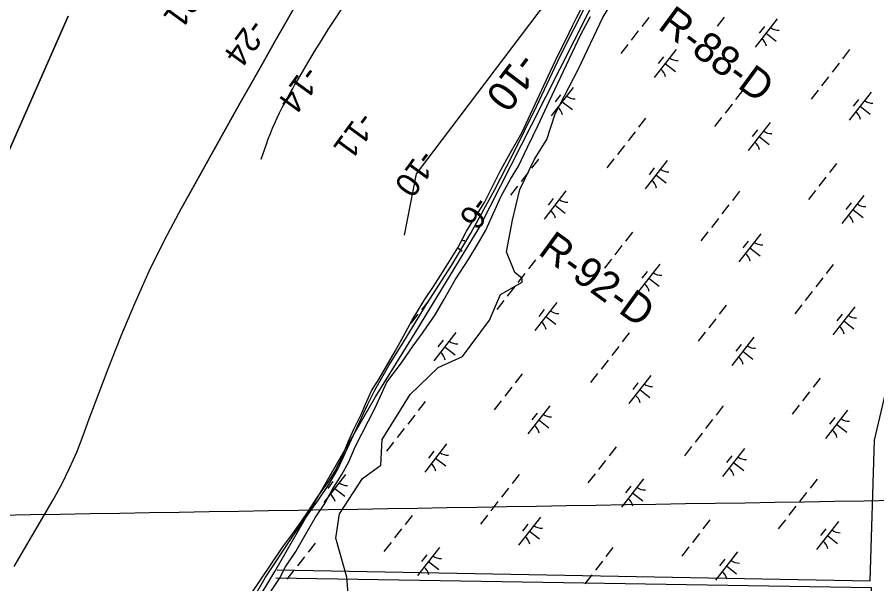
# Model space of a CAD drawing. Extents: x 3888273 to 3909528, y 158682 to 181032.
# Drawn here: x 3897168 to 3898370, y 162681 to 163473 of the extents above; entities that cross this region are included whole.
import ezdxf

# ---------------------------------------------------------------- set-up
doc = ezdxf.new("R2010")
doc.units = 0
for name, color, linetype in [('V-GRID-MAJR', 7, 'Continuous'), ('V-RIVR-EDGE', 7, 'Continuous'), ('V-RIVR-JETY', 7, 'Continuous'), ('V-RIVR-RANG', 7, 'Continuous'), ('V-RIVR-RANG-IDEN', 7, 'Continuous'), ('V-RRAP-FSHR', 7, 'Continuous'), ('V-TOPO-DPTH', 7, 'Continuous'), ('V-TOPO-MINR', 7, 'Continuous'), ('V-TOPO-MINR-IDEN', 7, 'Continuous'), ('V-WETL-SWMP', 7, 'Continuous')]:
    doc.layers.add(name, color=color, linetype=linetype)

msp = doc.modelspace()

# ---------------------------------------------------------------- linework, layer by layer
at = {"layer": 'V-GRID-MAJR'}
msp.add_spline([(3893823, 162721.2), (3893979, 162723.9), (3899310.2, 162813.4), (3900696.9, 162836.9)], degree=3, dxfattribs=at)
at = {"layer": 'V-RIVR-EDGE'}
msp.add_lwpolyline([(3897632, 162651), (3897628.6, 162690.2), (3897613.3, 162744.8), (3897618.4, 162778.9), (3897650.8, 162828.3), (3897676.4, 162847.1), (3897678.1, 162882.9), (3897717.3, 162945.9), (3897756.5, 162983.5), (3897790.6, 162998.8), (3897828.1, 163049.9), (3897843.4, 163085.7), (3897874.1, 163102.8), (3897874.1, 163107.9), (3897863.9, 163116.4), (3897852, 163145.4), (3897860.5, 163189.7), (3897870.7, 163232.4), (3897891.2, 163275), (3897908.2, 163302.3), (3897920.2, 163338.1), (3897952.6, 163401.2), (3897986.7, 163472.8), (3898049.7, 163576.8)], dxfattribs=at)
at = {"layer": 'V-RIVR-JETY'}
for points in [[(3897531.3, 162700.6), (3898360.8, 162685.3), (3898366.5, 162882.1), (3898381.8, 162945.2), (3898391.4, 162970.1), (3898420, 163025.5), (3898456.4, 163098.1), (3898498.4, 163195.6), (3898517.5, 163270.1), (3898525.2, 163335.1), (3898551.9, 163465.1), (3898580.6, 163700.2)], [(3897475, 162620.4), (3897514.7, 162689.3), (3897552.4, 162746.5), (3897570.6, 162772.5), (3897589.2, 162798.5), (3897603.4, 162820.1), (3897616.3, 162841.3), (3897635.4, 162883), (3897657.4, 162931.4), (3897667.9, 162951.9), (3897687.4, 162986.3), (3897706.8, 163017.5), (3897740.5, 163072.8), (3897774.9, 163126), (3897802, 163171.2), (3897835.7, 163232.5), (3897860.4, 163280.5), (3897894.1, 163348.6), (3897927.4, 163419.9), (3897965.6, 163495.2)], [(3897518.8, 162665), (3897534.4, 162688.5), (3897542.9, 162705), (3897557.3, 162726.4), (3897570.5, 162749.1), (3897584.5, 162773.2), (3897597.7, 162793.6), (3897608.2, 162812.4), (3897621.8, 162833.8), (3897631.5, 162851.9), (3897640.5, 162872.6), (3897668.1, 162927.1), (3897684.8, 162963.2), (3897705.3, 162990), (3897721.6, 163013.8), (3897735.6, 163033), (3897752.3, 163057.1), (3897764.2, 163078.2), (3897780.1, 163106.3), (3897799.2, 163135.4), (3897812.8, 163158), (3897822.9, 163175.7), (3897833.3, 163198.3), (3897844.5, 163223.3), (3897857.4, 163246.7), (3897868.7, 163265.1), (3897881.6, 163291.5), (3897896.1, 163322.3), (3897911.6, 163355.3), (3897955.9, 163449), (3897969.5, 163474.3)], [(3898355, 162369.8), (3898362.7, 162675.7), (3897529.4, 162689.1)]]:
    msp.add_lwpolyline(points, dxfattribs=at)
at = {"layer": 'V-RRAP-FSHR'}
msp.add_lwpolyline([(3897334.5, 161278.4), (3897347.1, 161496.1), (3897391.7, 162468.6), (3897415, 162511), (3897527.9, 162698.5), (3897668.8, 162942.7), (3897726.7, 163035.8), (3897814.8, 163180.2), (3897887.5, 163323.2), (3898044.9, 163635.1), (3898398.2, 164233.6), (3898621.6, 164567.9), (3898731.9, 164766.1)], dxfattribs=at)
at = {"layer": 'V-TOPO-DPTH'}
for points in [[(3897709.5, 163168.8), (3897726, 163254.6), (3897958.8, 163561.8), (3898413.5, 164303), (3898441.8, 164375.6), (3898471.1, 164447.7), (3898502.9, 164518.7), (3898537.2, 164588.3), (3898575.2, 164656), (3898615.6, 164722.5), (3898745.8, 164924.5), (3898762, 164947.9), (3898778.9, 164970.6), (3898797.2, 164992.4), (3898816.4, 165013.4), (3898843.6, 165041.6)], [(3897163.5, 162705.1), (3897218, 162798.6), (3897230, 162820.4), (3897241, 162842.6), (3897250.9, 162865.4), (3897259.9, 162888.6), (3897268.4, 162912), (3897277, 162935.3), (3897285.9, 162958.6), (3897294.9, 162981.8), (3897312.9, 163027.7), (3897332, 163073.3), (3897352.2, 163118.5), (3897374.3, 163162.7), (3897397.5, 163206.4), (3897479.7, 163353.5), (3897495.6, 163381.9), (3897511.6, 163410.2), (3897527.6, 163438.5), (3897543.7, 163466.8), (3897614.5, 163591)], [(3897614.5, 163591), (3897543.7, 163466.8), (3897527.6, 163438.5), (3897511.6, 163410.2), (3897495.6, 163381.9), (3897479.7, 163353.5), (3897398.1, 163207.4)], [(3897238.8, 163475), (3896934.8, 162784.8)], [(3896934.8, 162784.8), (3897238.8, 163475)]]:
    msp.add_lwpolyline(points, dxfattribs=at)
at = {"layer": 'V-TOPO-MINR'}
for points in [[(3897709.5, 163168.8), (3897726, 163254.6), (3897958.8, 163561.8), (3898413.5, 164303), (3898441.8, 164375.6), (3898471.1, 164447.7), (3898502.9, 164518.7), (3898537.2, 164588.3), (3898575.2, 164656), (3898615.6, 164722.5), (3898745.8, 164924.5), (3898762, 164947.9), (3898778.9, 164970.6), (3898797.2, 164992.4), (3898816.4, 165013.4), (3898843.6, 165041.6)], [(3897508.8, 163274.8), (3897513.5, 163288.1), (3897516.2, 163295.7), (3897518.9, 163303.2), (3897521.8, 163310.6), (3897524.7, 163318.1), (3897527.9, 163325.4), (3897531.2, 163332.7), (3897534.7, 163339.8), (3897538.4, 163346.9), (3897550.6, 163369.1), (3897553.2, 163373.6), (3897555.7, 163378.2), (3897558.3, 163382.7), (3897561, 163387.2), (3897574.2, 163409.6), (3897583.6, 163425.2), (3897593.1, 163440.7), (3897602.8, 163456.1), (3897612.7, 163471.4), (3897742.4, 163670.4)], [(3897163.5, 162705.1), (3897218, 162798.6), (3897230, 162820.4), (3897241, 162842.6), (3897250.9, 162865.4), (3897259.9, 162888.6), (3897268.4, 162912), (3897277, 162935.3), (3897285.9, 162958.6), (3897294.9, 162981.8), (3897312.9, 163027.7), (3897332, 163073.3), (3897352.2, 163118.5), (3897374.3, 163162.7), (3897397.5, 163206.4), (3897479.7, 163353.5), (3897495.6, 163381.9), (3897511.6, 163410.2), (3897527.6, 163438.5), (3897543.7, 163466.8), (3897614.5, 163591)], [(3896934.8, 162784.8), (3897238.8, 163475)]]:
    msp.add_lwpolyline(points, dxfattribs=at)
at = {"layer": 'V-WETL-SWMP'}
for p, q in [((3897949.8, 163472.3), (3897973.1, 163519.2)), ((3897944.4, 163461.4), (3897949.8, 163472.3)), ((3898051, 163473.1), (3898041.2, 163460.5)), ((3898156.4, 163473.3), (3898146.6, 163460.7)), ((3898230.6, 163470.9), (3898199.9, 163431.4)), ((3897935, 163441.6), (3897944.4, 163461.4)), ((3898036.2, 163454.2), (3898026.4, 163441.5)), ((3898212.8, 163460.6), (3898205.5, 163451.1)), ((3898215.2, 163451.1), (3898229.4, 163440.1)), ((3897924.4, 163420.6), (3897935, 163441.6)), ((3898021.5, 163435.2), (3898011.7, 163422.6)), ((3898089.3, 163428.4), (3898058.6, 163389)), ((3898331.9, 163428), (3898322.1, 163415.4)), ((3897913.7, 163398), (3897924.4, 163420.6)), ((3898071.6, 163418.2), (3898064.2, 163408.7)), ((3898074, 163408.7), (3898088.2, 163397.6)), ((3898317.2, 163409.1), (3898307.4, 163396.5)), ((3897873.6, 163311.5), (3897913.7, 163398)), ((3898302.5, 163390.1), (3898292.6, 163377.5)), ((3897945.2, 163375), (3897914.5, 163335.5)), ((3898182.3, 163371), (3898172.4, 163358.3)), ((3898287.7, 163371.2), (3898277.9, 163358.6)), ((3898361.9, 163368.7), (3898331.2, 163329.3)), ((3897927.4, 163364.7), (3897920.1, 163355.2)), ((3897929.8, 163355.2), (3897944.1, 163344.2)), ((3898344.1, 163358.5), (3898336.7, 163349)), ((3898167.5, 163352), (3898157.7, 163339.4)), ((3898346.5, 163349), (3898360.7, 163337.9)), ((3898046.5, 163332.1), (3898036.7, 163319.5)), ((3898152.8, 163333.1), (3898143, 163320.4)), ((3898220.6, 163326.3), (3898189.9, 163286.8)), ((3897857.2, 163283.2), (3897873.6, 163311.5)), ((3898031.8, 163313.2), (3898022, 163300.5)), ((3898202.9, 163316), (3898195.5, 163306.6)), ((3898205.3, 163306.6), (3898219.5, 163295.5)), ((3898017.1, 163294.2), (3898007.2, 163281.6)), ((3897842.5, 163257.4), (3897857.2, 163283.2)), ((3897896.9, 163275), (3897887, 163262.4)), ((3898002.3, 163275.3), (3897992.5, 163262.7)), ((3898076.5, 163272.8), (3898045.8, 163233.3)), ((3898058.7, 163262.6), (3898051.4, 163253.1)), ((3898313.5, 163268.8), (3898303.7, 163256.2)), ((3897832.2, 163236.7), (3897842.5, 163257.4)), ((3897882.1, 163256.1), (3897872.3, 163243.5)), ((3898061.1, 163253.1), (3898075.3, 163242)), ((3898298.8, 163249.9), (3898289, 163237.2)), ((3897821.2, 163214.1), (3897832.2, 163236.7)), ((3897867.4, 163237.2), (3897857.6, 163224.5)), ((3897935.2, 163230.4), (3897904.5, 163190.9)), ((3898177.8, 163230), (3898168, 163217.3)), ((3898284.1, 163230.9), (3898274.2, 163218.3)), ((3898351.9, 163224.1), (3898321.2, 163184.7)), ((3897806.9, 163191.5), (3897821.2, 163214.1)), ((3897917.5, 163220.1), (3897910.1, 163210.6)), ((3897919.9, 163210.6), (3897934.1, 163199.6)), ((3898163.1, 163211), (3898153.3, 163198.4)), ((3898334.1, 163213.9), (3898326.8, 163204.4)), ((3898336.6, 163204.4), (3898350.8, 163193.4)), ((3897796.3, 163174.1), (3897806.9, 163191.5)), ((3898148.4, 163192.1), (3898138.5, 163179.5)), ((3897784, 163151.1), (3897796.3, 163174.1)), ((3898028.2, 163172.9), (3898018.3, 163160.3)), ((3898133.6, 163173.1), (3898123.8, 163160.5)), ((3898207.8, 163170.7), (3898177.1, 163131.2)), ((3897770.1, 163128.5), (3897784, 163151.1)), ((3897783.8, 163150.9), (3897789.9, 163146.1)), ((3898013.4, 163154), (3898003.6, 163141.3)), ((3898190, 163160.4), (3898182.6, 163150.9)), ((3898192.4, 163150.9), (3898206.6, 163139.9)), ((3897759.9, 163112.4), (3897770.1, 163128.5)), ((3897892.4, 163134), (3897882.6, 163121.4)), ((3897998.7, 163135), (3897988.9, 163122.4)), ((3898066.5, 163128.2), (3898035.8, 163088.8)), ((3898309.1, 163127.8), (3898299.3, 163115.2)), ((3897877.7, 163115.1), (3897867.9, 163102.5)), ((3898048.8, 163118), (3898041.4, 163108.5)), ((3897748.9, 163095.4), (3897759.9, 163112.4)), ((3898051.2, 163108.5), (3898065.4, 163097.4)), ((3898294.4, 163108.9), (3898284.5, 163096.3)), ((3897737.4, 163078), (3897748.9, 163095.4)), ((3897863, 163096.2), (3897853.1, 163083.5)), ((3898279.6, 163089.9), (3898269.8, 163077.3)), ((3897719.9, 163049.8), (3897737.4, 163078)), ((3897742.8, 163077), (3897732.9, 163064.4)), ((3897848.2, 163077.2), (3897838.4, 163064.6)), ((3897922.4, 163074.7), (3897891.7, 163035.3)), ((3898159.4, 163070.8), (3898149.6, 163058.1)), ((3898264.9, 163071), (3898255.1, 163058.4)), ((3898339, 163068.5), (3898308.3, 163029.1)), ((3897728, 163058), (3897718.2, 163045.4)), ((3897904.6, 163064.5), (3897897.2, 163055)), ((3897907, 163055), (3897921.2, 163044)), ((3898321.3, 163058.3), (3898313.9, 163048.8)), ((3897708, 163027.2), (3897719.9, 163049.8)), ((3898144.7, 163051.8), (3898134.9, 163039.2)), ((3898323.7, 163048.8), (3898337.9, 163037.7)), ((3897781.1, 163032.3), (3897750.4, 162992.8)), ((3898023.7, 163031.9), (3898013.9, 163019.3)), ((3898130, 163032.9), (3898120.1, 163020.2)), ((3897696.1, 163006.2), (3897708, 163027.2)), ((3897763.4, 163022), (3897756, 163012.6)), ((3898197.8, 163026.1), (3898167.1, 162986.6)), ((3897684.3, 162985.6), (3897696.1, 163006.2)), ((3897765.8, 163012.6), (3897780, 163001.5)), ((3898009, 163013), (3897999.2, 163000.3)), ((3898180, 163015.8), (3898172.7, 163006.3)), ((3898182.4, 163006.3), (3898196.7, 162995.3)), ((3897994.2, 162994), (3897984.4, 162981.4)), ((3897674, 162967.8), (3897684.3, 162985.6)), ((3897874, 162974.8), (3897864.2, 162962.2)), ((3897979.5, 162975.1), (3897969.7, 162962.4)), ((3898053.7, 162972.6), (3898022.9, 162933.1)), ((3897663.4, 162950.8), (3897674, 162967.8)), ((3898035.9, 162962.3), (3898028.5, 162952.9)), ((3898290.7, 162968.6), (3898280.9, 162956)), ((3897654.8, 162932.2), (3897663.4, 162950.8)), ((3897859.3, 162955.9), (3897849.5, 162943.3)), ((3898038.3, 162952.9), (3898052.5, 162941.8)), ((3898276, 162949.7), (3898266.2, 162937)), ((3897738.3, 162936), (3897728.5, 162923.4)), ((3897844.6, 162937), (3897834.7, 162924.3)), ((3897648.7, 162917.7), (3897654.8, 162932.2)), ((3897912.4, 162930.2), (3897881.7, 162890.7)), ((3898155, 162929.8), (3898145.2, 162917.1)), ((3898261.2, 162930.7), (3898251.4, 162918.1)), ((3898329.1, 162923.9), (3898298.4, 162884.5)), ((3897638.4, 162897.5), (3897648.7, 162917.7)), ((3897723.6, 162917), (3897713.8, 162904.4)), ((3897894.7, 162919.9), (3897887.3, 162910.4)), ((3897897.1, 162910.4), (3897911.3, 162899.4)), ((3898140.3, 162910.8), (3898130.4, 162898.2)), ((3898311.3, 162913.7), (3898304, 162904.2)), ((3897630.6, 162879.7), (3897638.4, 162897.5)), ((3897708.9, 162898.1), (3897699, 162885.5)), ((3898313.7, 162904.2), (3898327.9, 162893.1)), ((3898125.5, 162891.9), (3898115.7, 162879.2)), ((3897622, 162858.7), (3897630.6, 162879.7)), ((3897694.1, 162879.2), (3897684.3, 162866.5)), ((3897768.3, 162876.7), (3897737.6, 162837.2)), ((3897750.5, 162866.4), (3897743.1, 162857)), ((3898005.3, 162872.7), (3897995.5, 162860.1)), ((3898110.8, 162872.9), (3898101, 162860.3)), ((3898184.9, 162870.5), (3898154.2, 162831)), ((3897612.2, 162838.5), (3897622, 162858.7)), ((3897752.9, 162857), (3897767.1, 162845.9)), ((3897990.6, 162853.7), (3897980.8, 162841.1)), ((3898167.2, 162860.2), (3898159.8, 162850.7)), ((3898169.6, 162850.7), (3898183.8, 162839.7)), ((3897602.8, 162823.1), (3897612.2, 162838.5)), ((3897627, 162834.2), (3897596.3, 162794.8)), ((3897869.6, 162833.8), (3897859.8, 162821.2)), ((3897975.9, 162834.8), (3897966, 162822.2)), ((3898043.7, 162828), (3898013, 162788.5)), ((3898286.3, 162827.6), (3898276.5, 162815)), ((3897594.2, 162811.8), (3897602.8, 162823.1)), ((3897609.3, 162824), (3897601.9, 162814.5)), ((3897611.7, 162814.5), (3897625.9, 162803.5)), ((3897854.9, 162814.9), (3897845.1, 162802.3)), ((3898025.9, 162817.8), (3898018.6, 162808.3)), ((3897574.6, 162782.4), (3897587.3, 162801.7)), ((3897587.3, 162801.7), (3897594.2, 162811.8)), ((3898028.3, 162808.3), (3898042.5, 162797.2)), ((3898271.5, 162808.7), (3898261.7, 162796)), ((3897840.1, 162796), (3897830.3, 162783.3)), ((3898256.8, 162789.7), (3898247, 162777.1)), ((3897564.8, 162767.8), (3897574.6, 162782.4)), ((3897719.9, 162776.8), (3897710.1, 162764.1)), ((3897825.4, 162777), (3897815.6, 162764.4)), ((3897553.4, 162751.3), (3897564.8, 162767.8)), ((3897899.5, 162774.5), (3897868.8, 162735.1)), ((3898136.6, 162770.5), (3898126.8, 162757.9)), ((3898242.1, 162770.8), (3898232.2, 162758.2)), ((3898316.2, 162768.3), (3898285.5, 162728.9)), ((3897705.2, 162757.8), (3897695.4, 162745.2)), ((3897881.8, 162764.3), (3897874.4, 162754.8)), ((3897884.2, 162754.8), (3897898.4, 162743.8)), ((3898298.5, 162758.1), (3898291.1, 162748.6)), ((3897539.1, 162732.7), (3897553.4, 162751.3)), ((3898121.9, 162751.6), (3898112, 162739)), ((3898300.9, 162748.6), (3898315.1, 162737.5)), ((3897493, 162664.5), (3897539.1, 162732.7)), ((3897584.2, 162737.9), (3897574.4, 162725.3)), ((3897690.5, 162738.9), (3897680.6, 162726.3)), ((3897758.3, 162732.1), (3897727.6, 162692.6)), ((3898000.9, 162731.7), (3897991.1, 162719.1)), ((3898107.1, 162732.7), (3898097.3, 162720)), ((3897569.5, 162719), (3897559.7, 162706.3)), ((3897740.5, 162721.8), (3897733.2, 162712.4)), ((3898175, 162725.9), (3898144.3, 162686.4)), ((3897743, 162712.4), (3897757.2, 162701.3)), ((3897986.2, 162712.8), (3897976.3, 162700.1)), ((3898157.2, 162715.6), (3898149.8, 162706.1)), ((3898159.6, 162706.1), (3898173.8, 162695.1)), ((3897554.8, 162700), (3897544.9, 162687.4)), ((3897971.4, 162693.8), (3897961.6, 162681.2))]:
    msp.add_line(p, q, dxfattribs=at)
for centre, start, end in [((3898232.4, 163472.8), 231.343, 272.8866), ((3898198.5, 163429.2), 11.343, 52.8866), ((3898091.1, 163430.3), 231.343, 272.8866), ((3898057.2, 163386.7), 11.343, 52.8866), ((3897947, 163376.9), 231.343, 272.8866), ((3898363.7, 163370.7), 231.343, 272.8866), ((3897913.1, 163333.3), 11.343, 52.8866), ((3898329.7, 163327.1), 11.343, 52.8866), ((3898222.4, 163328.2), 231.343, 272.8866), ((3898188.5, 163284.6), 11.343, 52.8866), ((3898078.3, 163274.7), 231.343, 272.8866), ((3898044.4, 163231.1), 11.343, 52.8866), ((3897937, 163232.3), 231.343, 272.8866), ((3898353.7, 163226.1), 231.343, 272.8866), ((3897903.1, 163188.7), 11.343, 52.8866), ((3898319.8, 163182.5), 11.343, 52.8866), ((3897792.9, 163178.8), 259.0201, 272.8866), ((3898209.6, 163172.6), 231.343, 272.8866), ((3898175.6, 163129), 11.343, 52.8866), ((3898068.3, 163130.1), 231.343, 272.8866), ((3898034.4, 163086.5), 11.343, 52.8866), ((3897924.2, 163076.7), 231.343, 272.8866), ((3898340.8, 163070.4), 231.343, 272.8866), ((3897890.2, 163033.1), 11.343, 52.8866), ((3898306.9, 163026.8), 11.343, 52.8866), ((3897782.9, 163034.2), 231.343, 272.8866), ((3898199.6, 163028), 231.343, 272.8866), ((3897749, 162990.6), 11.343, 52.8866), ((3898165.7, 162984.4), 11.343, 52.8866), ((3898055.4, 162974.5), 231.343, 272.8866), ((3898021.5, 162930.9), 11.343, 52.8866), ((3897914.2, 162932.1), 231.343, 272.8866), ((3898330.9, 162925.9), 231.343, 272.8866), ((3897880.3, 162888.5), 11.343, 52.8866), ((3898297, 162882.3), 11.343, 52.8866), ((3897770.1, 162878.6), 231.343, 272.8866), ((3897736.1, 162835), 11.343, 52.8866), ((3898186.7, 162872.4), 231.343, 272.8866), ((3898152.8, 162828.8), 11.343, 52.8866), ((3897628.8, 162836.2), 231.343, 272.8866), ((3898045.5, 162829.9), 231.343, 272.8866), ((3897594.9, 162792.6), 11.343, 52.8866), ((3898011.6, 162786.3), 11.343, 52.8866), ((3897901.3, 162776.5), 231.343, 272.8866), ((3898318, 162770.2), 231.343, 272.8866), ((3897867.4, 162732.9), 11.343, 52.8866), ((3898284.1, 162726.6), 11.343, 52.8866), ((3897760.1, 162734), 231.343, 272.8866), ((3898176.8, 162727.8), 231.343, 272.8866), ((3897726.2, 162690.4), 11.343, 52.8866), ((3898142.8, 162684.2), 11.343, 52.8866)]:
    msp.add_arc(centre, 17.6, start, end, dxfattribs=at)

# ---------------------------------------------------------------- texts
at = {"layer": 'V-RIVR-RANG'}
for s, p in [('-31', (3897408.8, 163526.9)), ('-24', (3897493.6, 163473.5)), ('-14', (3897569.5, 163408)), ('-11', (3897646.4, 163343.7)), ('-10', (3897731.7, 163290.9)), ('-6', (3897807.9, 163225.7))]:
    msp.add_text(s, height=33.5, rotation=233.8883, dxfattribs=at).set_placement(p)
at = {"layer": 'V-RIVR-RANG-IDEN'}
for s, rotation, p in [('R-88-D', 323.5907, (3898062, 163458.3)), ('R-92-D', 324.037, (3897894.6, 163143))]:
    msp.add_text(s, height=41.5, rotation=rotation, dxfattribs=at).set_placement(p)
at = {"layer": 'V-TOPO-MINR-IDEN'}
msp.add_text('-10', height=41.5, rotation=232.8334, dxfattribs=at).set_placement((3897869.6, 163426.9))

doc.saveas('drawing.dxf')
